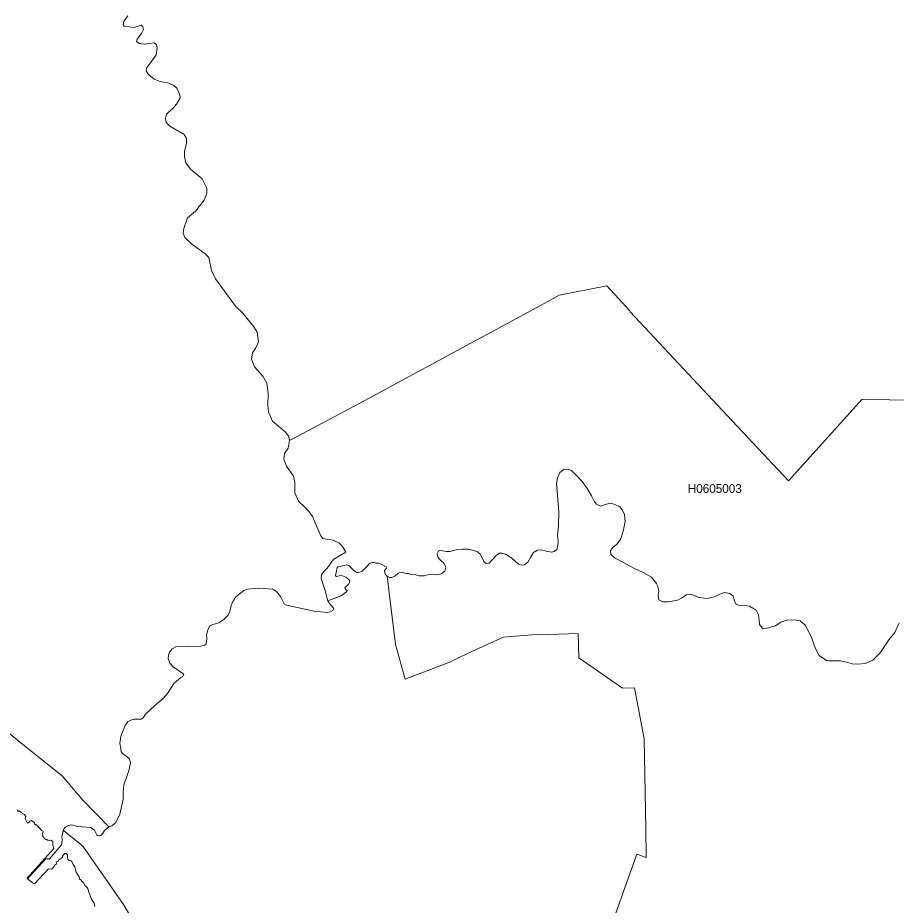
# Model space of a CAD drawing. Extents: x 369010 to 739155, y 6377141 to 6616555.
# Drawn here: x 624278 to 634310, y 6472783 to 6482922 of the extents above; entities that cross this region are included whole.
import ezdxf
from ezdxf.enums import TextEntityAlignment as Align

# ---------------------------------------------------------------- set-up
doc = ezdxf.new("R2010")
doc.units = 0
doc.header["$LTSCALE"] = 40
doc.layers.add('1', color=7, linetype='Continuous', lineweight=13)
doc.layers.add('2', color=7, linetype='Continuous')

msp = doc.modelspace()

# ---------------------------------------------------------------- linework, layer by layer
at = {"layer": '1'}
for points in [[(626957.62, 6479093.27), (626998.33, 6479152.36), (627025.14, 6479219.88), (627012.24, 6479329.11), (626973.67, 6479392.5), (626852.52, 6479543.61), (626763.15, 6479628.68), (626534.76, 6479939.66), (626488.91, 6480034.66), (626458.62, 6480182.45), (626418.08, 6480224.33), (626261.51, 6480339.02), (626187.53, 6480412.01), (626168.33, 6480462.32), (626173.63, 6480513.79), (626217.65, 6480634.94), (626306.53, 6480714.22), (626407.32, 6480838.68), (626438.43, 6480917.46), (626436.28, 6480975.38), (626384.81, 6481083.62), (626250.92, 6481190.87), (626197.29, 6481264.68), (626181.24, 6481334.53), (626180.08, 6481398.74), (626203.91, 6481485.96), (626204.91, 6481542.73), (626178.1, 6481588.91), (626014.08, 6481683.24), (625973.37, 6481726.11), (625964.93, 6481774.27), (625977.67, 6481819.29), (625995.88, 6481838.65), (626044.2, 6481882.68), (626090.21, 6481936.3), (626133.08, 6482006.97), (626127.78, 6482042.39), (626094.02, 6482116.37), (626055.95, 6482153.77), (625988.43, 6482177.44), (625902.7, 6482194.65), (625835.17, 6482221.46), (625765.49, 6482276.08), (625742.99, 6482314.64), (625746.46, 6482348.24), (625821.43, 6482444.73), (625856.85, 6482500.5), (625870.75, 6482574.48), (625862.15, 6482615.2), (625830.04, 6482636.55), (625726.1, 6482619.5), (625662.88, 6482626.95), (625633.92, 6482649.46), (625641.37, 6482678.42), (625689.69, 6482741.64), (625712.2, 6482788.81), (625707.9, 6482816.78), (625686.38, 6482835.98), (625606.11, 6482812.48), (625494.56, 6482826.38), (625482.81, 6482846.74), (625488.11, 6482883.15), (625535.28, 6482943.22)], [(625535.28, 6482943.22), (625488.11, 6482883.15), (625482.81, 6482846.74), (625494.56, 6482826.38), (625606.11, 6482812.48), (625686.38, 6482835.98), (625707.9, 6482816.78), (625712.2, 6482788.81), (625689.69, 6482741.64), (625641.37, 6482678.42), (625633.92, 6482649.46), (625662.88, 6482626.95), (625726.1, 6482619.5), (625830.04, 6482636.55), (625862.15, 6482615.2), (625870.75, 6482574.48), (625856.85, 6482500.5), (625821.43, 6482444.73), (625746.46, 6482348.24), (625742.99, 6482314.64), (625765.49, 6482276.08), (625835.17, 6482221.46), (625902.7, 6482194.65), (625988.43, 6482177.44), (626055.95, 6482153.77), (626094.02, 6482116.37), (626127.78, 6482042.39), (626133.08, 6482006.97), (626090.21, 6481936.3), (626044.2, 6481882.68), (625995.88, 6481838.65), (625977.67, 6481819.29), (625964.93, 6481774.27), (625973.37, 6481726.11)], [(625973.37, 6481726.11), (626014.08, 6481683.24), (626178.1, 6481588.91), (626204.91, 6481542.73), (626203.91, 6481485.96), (626180.08, 6481398.74), (626181.24, 6481334.53), (626197.29, 6481264.68), (626250.92, 6481190.87), (626384.81, 6481083.62), (626436.28, 6480975.38), (626438.43, 6480917.46), (626407.32, 6480838.68), (626306.53, 6480714.22), (626217.65, 6480634.94), (626173.63, 6480513.79), (626168.33, 6480462.32), (626187.53, 6480412.01), (626261.51, 6480339.02), (626418.08, 6480224.33), (626458.62, 6480182.45), (626488.91, 6480034.66), (626534.76, 6479939.66), (626763.15, 6479628.68), (626852.52, 6479543.61), (626973.67, 6479392.5), (627012.24, 6479329.11), (627025.14, 6479219.88), (626998.33, 6479152.36), (626957.62, 6479093.27), (626946.86, 6479022.6), (626979.96, 6478933.39), (627076.45, 6478827.14), (627122.46, 6478748.86), (627138.52, 6478628.87), (627134.21, 6478491.66), (627142.82, 6478415.53), (627185.68, 6478313.75), (627330.5, 6478192.6), (627369.72, 6478147.08), (627380.48, 6478097.76), (627403.49, 6478105.71), (628241.6, 6478550.09), (629312.41, 6479129.19), (629683.14, 6479328.62), (630295.83, 6479660.78), (630462.5, 6479752.47), (631003.86, 6479860.05), (631268.83, 6479573.4), (631273.47, 6479563.14), (632321.11, 6478440.03), (633078.95, 6477633.36), (633922.86, 6478566.64), (633989.88, 6478561.84), (634959.9, 6478545.95)], [(634959.9, 6478545.95), (633989.88, 6478561.84), (633922.86, 6478566.64), (633078.95, 6477633.36), (632321.11, 6478440.03), (631273.47, 6479563.14), (631268.83, 6479573.4), (631003.86, 6479860.05), (630462.5, 6479752.47), (630295.83, 6479660.78), (629683.14, 6479328.62), (629312.41, 6479129.19), (628241.6, 6478550.09), (627403.49, 6478105.71), (627380.48, 6478097.76), (627365.42, 6478005.41), (627323.71, 6477944.34), (627316.27, 6477880.13), (627348.37, 6477800.68), (627426.66, 6477683.84), (627441.39, 6477611.68), (627443.54, 6477494.83), (627484.25, 6477398.34), (627561.38, 6477327.51), (627606.4, 6477277.2), (627642.81, 6477225.72), (627737.14, 6477003.78), (627761.8, 6476974.82), (627880.8, 6476954.46), (627947.17, 6476918.05), (627984.74, 6476882.63), (628023.3, 6476817.26), (627888.41, 6476735.5), (627864.42, 6476709.35), (627830.16, 6476655.23), (627804.5, 6476624.78), (627773.72, 6476597.31), (627745.91, 6476556.59), (627742.6, 6476515.88), (627788.78, 6476378.51), (627798.38, 6476328.2), (627819.73, 6476262.82), (627971, 6476316.78), (628034.55, 6476368.91), (628041.51, 6476378.34), (628020.49, 6476388.6), (628012.21, 6476407.64), (628036.37, 6476433.13), (628058.55, 6476455.3), (628071.3, 6476484.6), (628059.88, 6476504.95), (628024.95, 6476530.94), (627986.23, 6476545.5), (627965.21, 6476551.96), (627918.2, 6476538.55), (627904.8, 6476548.15), (627923.83, 6476640.34), (627936.58, 6476649.27), (627990.03, 6476660.03), (628037.7, 6476673.44), (628058.55, 6476663.84), (628115.82, 6476608.56), (628129.39, 6476596.31), (628154.88, 6476580.59), (628172.42, 6476583.07), (628209.33, 6476598.3), (628242.92, 6476629.58), (628273.05, 6476659.7), (628288.77, 6476681.05), (628302.5, 6476691.97), (628321.04, 6476697.44), (628349.01, 6476698.1), (628370.36, 6476691.81), (628400.81, 6476691.15), (628436.4, 6476677.74), (628485.39, 6476649.77), (628489.19, 6476635.21), (628465.69, 6476605.91), (628475.29, 6476566.52), (628496.81, 6476543.68), (628522.63, 6476528.95), (628550.1, 6476528.95), (628587.5, 6476547.65), (628622.59, 6476575.13), (628663.3, 6476588.37), (628697.4, 6476577.28), (628718.25, 6476574.13)], [(625553.65, 6474451.38), (625525.68, 6474480.34), (625477.52, 6474513.61), (625459.31, 6474534.96), (625453.85, 6474578.98), (625444.25, 6474630.46), (625453.85, 6474710.73), (625482.81, 6474781.56), (625503.17, 6474838.33), (625534.28, 6474880.2), (625567.55, 6474897.25), (625606.11, 6474909.16), (625688.7, 6474910.16), (625709.06, 6474925.22), (625736.86, 6474967.09), (625841.96, 6475066.72), (625937.29, 6475146), (625988.76, 6475201.78), (626065.39, 6475320.94), (626139.37, 6475383.17), (626158.57, 6475393.93), (626172.63, 6475418.59), (626161.88, 6475429.34), (626052.48, 6475505.31), (626015.07, 6475550.33), (625996.87, 6475598.65), (625997.86, 6475639.37), (626011.76, 6475672.63), (626042.88, 6475711.2), (626082.6, 6475734.86), (626365.45, 6475744.46), (626406.33, 6475749.76), (626429.83, 6475766.97), (626438.43, 6475831.35), (626432.97, 6475867.76), (626443.73, 6475919.24), (626467.73, 6475971.04), (626507.28, 6475991.4), (626572.66, 6476010.76), (626630.58, 6476047.17), (626681.06, 6476095.5), (626698.11, 6476138.36), (626715.32, 6476209.03), (626733.53, 6476253.06), (626767.79, 6476306.68), (626857.82, 6476377.35), (626899.69, 6476392.41), (627032.59, 6476405.32), (627080.75, 6476403.17), (627188.99, 6476393.4), (627237.32, 6476362.45), (627276.88, 6476309.82), (627320.24, 6476227.4), (627344.9, 6476212.34), (627487.56, 6476180.24), (627664.32, 6476143.82), (627805.83, 6476127.77), (627850.84, 6476136.38), (627877.66, 6476150.28), (627887.26, 6476171.63), (627843.4, 6476226.41), (627819.73, 6476262.82), (627798.38, 6476328.2), (627788.78, 6476378.51), (627742.6, 6476515.88), (627745.91, 6476556.59), (627773.72, 6476597.31), (627804.5, 6476624.78), (627830.16, 6476655.23), (627864.42, 6476709.35), (627888.41, 6476735.5), (628023.3, 6476817.26), (627984.74, 6476882.63), (627947.17, 6476918.05), (627880.8, 6476954.46), (627761.8, 6476974.82), (627737.14, 6477003.78), (627642.81, 6477225.72), (627606.4, 6477277.2), (627561.38, 6477327.51), (627484.25, 6477398.34), (627443.54, 6477494.83), (627441.39, 6477611.68), (627426.66, 6477683.84), (627348.37, 6477800.68), (627316.27, 6477880.13), (627323.71, 6477944.34), (627365.42, 6478005.41), (627380.48, 6478097.76), (627369.72, 6478147.08), (627330.5, 6478192.6), (627185.68, 6478313.75), (627142.82, 6478415.53), (627134.21, 6478491.66), (627138.52, 6478628.87), (627122.46, 6478748.86), (627076.45, 6478827.14), (626979.96, 6478933.39), (626946.86, 6479022.6), (626957.62, 6479093.27)], [(631812.35, 6476268.61), (631709.07, 6476247.76), (631643.04, 6476248.75), (631600.17, 6476271.92), (631590.24, 6476324.72), (631600.17, 6476374.21), (631585.44, 6476437.43), (631571.04, 6476459.44), (631513.94, 6476531.93), (631425.9, 6476579.27), (631315.01, 6476633.05), (631189.56, 6476702.4), (631094.06, 6476754.04), (631051.03, 6476794.75), (631048.88, 6476831), (631067.58, 6476861.78), (631119.22, 6476906.96), (631161.09, 6476963.07), (631192.87, 6477055.42), (631216.04, 6477162), (631208.26, 6477245.58), (631183.1, 6477298.38), (631152.32, 6477335.78), (631088.1, 6477364.91), (631039.61, 6477376.99), (630978.21, 6477359.45), (630933.03, 6477344.06), (630886.85, 6477364.91), (630860.53, 6477399.01), (630829.75, 6477460.57), (630782.42, 6477544.15), (630724.16, 6477623.26), (630655.97, 6477698.07), (630601.02, 6477750.87), (630554.85, 6477765.27), (630514.3, 6477761.96), (630466.97, 6477727.86), (630442.8, 6477665.14), (630430.72, 6477600.26), (630441.64, 6477467.19), (630456.04, 6477273.72), (630454.88, 6477118.64), (630441.64, 6477015.2), (630447.6, 6476936.92), (630444.29, 6476889.59), (630434.36, 6476845.73), (630404.74, 6476824.71), (630372.96, 6476817.09), (630313.54, 6476827.02), (630262.9, 6476844.57), (630214.57, 6476840.1), (630168.4, 6476812.63), (630136.45, 6476762.15), (630101.37, 6476703.89), (630063.96, 6476671.95), (630036.49, 6476667.48), (629998.09, 6476680.72), (629923.29, 6476745.6), (629853.94, 6476790.61), (629811.07, 6476803.85), (629773.84, 6476803.85), (629738.58, 6476776.38), (629700.19, 6476732.36), (629660.47, 6476692.8), (629628.69, 6476686.18), (629602.21, 6476711.5), (629561.66, 6476788.46), (629528.56, 6476822.56), (629470.14, 6476840.1), (629417.34, 6476851.19), (629356.93, 6476852.35), (629284.44, 6476842.42), (629210.79, 6476823.71), (629171.24, 6476825.87), (629130.52, 6476832.49), (629096.43, 6476836.95), (629081.04, 6476829.18), (629066.8, 6476797.23), (629075.57, 6476760.99), (629105.2, 6476725.74), (629148.06, 6476687.34), (629166.77, 6476644.47), (629154.68, 6476599.29), (629119.43, 6476572.98), (629075.57, 6476558.74), (629020.63, 6476566.36), (628971.14, 6476563.05), (628918.35, 6476546.5), (628862.24, 6476545.5), (628821.53, 6476557.58), (628767.74, 6476563.05), (628740.26, 6476574.13), (628718.25, 6476574.13), (628697.4, 6476577.28), (628663.3, 6476588.37), (628622.59, 6476575.13), (628587.5, 6476547.65), (628550.1, 6476528.95), (628522.63, 6476528.95), (628496.81, 6476543.68)], [(628718.25, 6476574.13), (628740.26, 6476574.13), (628767.74, 6476563.05), (628821.53, 6476557.58), (628862.24, 6476545.5), (628918.35, 6476546.5), (628971.14, 6476563.05), (629020.63, 6476566.36), (629075.57, 6476558.74), (629119.43, 6476572.98), (629154.68, 6476599.29), (629166.77, 6476644.47), (629148.06, 6476687.34), (629105.2, 6476725.74), (629075.57, 6476760.99), (629066.8, 6476797.23), (629081.04, 6476829.18), (629096.43, 6476836.95), (629130.52, 6476832.49), (629171.24, 6476825.87), (629210.79, 6476823.71), (629284.44, 6476842.42), (629356.93, 6476852.35), (629417.34, 6476851.19), (629470.14, 6476840.1), (629528.56, 6476822.56), (629561.66, 6476788.46), (629602.21, 6476711.5), (629628.69, 6476686.18), (629660.47, 6476692.8), (629700.19, 6476732.36), (629738.58, 6476776.38), (629773.84, 6476803.85), (629811.07, 6476803.85), (629853.94, 6476790.61), (629923.29, 6476745.6), (629998.09, 6476680.72), (630036.49, 6476667.48), (630063.96, 6476671.95), (630101.37, 6476703.89), (630136.45, 6476762.15), (630168.4, 6476812.63), (630214.57, 6476840.1), (630262.9, 6476844.57), (630313.54, 6476827.02), (630372.96, 6476817.09), (630404.74, 6476824.71), (630434.36, 6476845.73), (630444.29, 6476889.59), (630447.6, 6476936.92), (630441.64, 6477015.2), (630454.88, 6477118.64), (630456.04, 6477273.72), (630441.64, 6477467.19), (630430.72, 6477600.26), (630442.8, 6477665.14), (630466.97, 6477727.86), (630514.3, 6477761.96), (630554.85, 6477765.27), (630601.02, 6477750.87), (630655.97, 6477698.07), (630724.16, 6477623.26), (630782.42, 6477544.15), (630829.75, 6477460.57), (630860.53, 6477399.01), (630886.85, 6477364.91), (630933.03, 6477344.06), (630978.21, 6477359.45), (631039.61, 6477376.99), (631088.1, 6477364.91), (631152.32, 6477335.78), (631183.1, 6477298.38), (631208.26, 6477245.58), (631216.04, 6477162), (631192.87, 6477055.42), (631161.09, 6476963.07), (631119.22, 6476906.96), (631067.58, 6476861.78), (631048.88, 6476831), (631051.03, 6476794.75), (631094.06, 6476754.04), (631189.56, 6476702.4), (631315.01, 6476633.05), (631425.9, 6476579.27), (631513.94, 6476531.93), (631571.04, 6476459.44), (631585.44, 6476437.43), (631600.17, 6476374.21), (631590.24, 6476324.72), (631600.17, 6476271.92), (631643.04, 6476248.75), (631709.07, 6476247.76), (631812.35, 6476268.61), (631868.45, 6476300.39), (631910.16, 6476329.02), (631956.34, 6476337.79), (631995.89, 6476324.72), (632055.31, 6476298.24), (632143.19, 6476287.32), (632234.55, 6476304.86)], [(630703.97, 6471560.85), (631345.96, 6473368.49), (631454.03, 6473327.77), (631448.74, 6473664.41), (631430.53, 6474685.07), (631319.31, 6475265.83), (631184.76, 6475262.35), (630686.92, 6475610.07), (630676.66, 6475888.12), (630341.51, 6475875.71), (630147.71, 6475870.91), (629823.16, 6475846.74), (629756.29, 6475817.12), (629423.3, 6475663.86), (629201.03, 6475556.62), (628700.71, 6475364.13), (628592.14, 6475760.35), (628515.34, 6476386.62), (628496.81, 6476543.68), (628475.29, 6476566.52), (628465.69, 6476605.91), (628489.19, 6476635.21), (628485.39, 6476649.77), (628436.4, 6476677.74), (628400.81, 6476691.15), (628370.36, 6476691.81), (628349.01, 6476698.1), (628321.04, 6476697.44), (628302.5, 6476691.97), (628288.77, 6476681.05), (628273.05, 6476659.7), (628242.92, 6476629.58), (628209.33, 6476598.3), (628172.42, 6476583.07), (628154.88, 6476580.59), (628129.39, 6476596.31), (628115.82, 6476608.56), (628058.55, 6476663.84), (628037.7, 6476673.44), (627990.03, 6476660.03), (627936.58, 6476649.27), (627923.83, 6476640.34), (627904.8, 6476548.15), (627918.2, 6476538.55), (627965.21, 6476551.96), (627986.23, 6476545.5), (628024.95, 6476530.94), (628059.88, 6476504.95), (628071.3, 6476484.6), (628058.55, 6476455.3), (628036.37, 6476433.13), (628012.21, 6476407.64), (628020.49, 6476388.6), (628041.51, 6476378.34), (628034.55, 6476368.91), (627971, 6476316.78), (627819.73, 6476262.82), (627843.4, 6476226.41), (627887.26, 6476171.63), (627877.66, 6476150.28), (627850.84, 6476136.38), (627805.83, 6476127.77), (627664.32, 6476143.82), (627487.56, 6476180.24), (627344.9, 6476212.34), (627320.24, 6476227.4), (627276.88, 6476309.82), (627237.32, 6476362.45), (627188.99, 6476393.4), (627080.75, 6476403.17), (627032.59, 6476405.32), (626899.69, 6476392.41), (626857.82, 6476377.35), (626767.79, 6476306.68), (626733.53, 6476253.06), (626715.32, 6476209.03), (626698.11, 6476138.36), (626681.06, 6476095.5), (626630.58, 6476047.17), (626572.66, 6476010.76)], [(628496.81, 6476543.68), (628515.34, 6476386.62), (628592.14, 6475760.35), (628700.71, 6475364.13), (629201.03, 6475556.62), (629423.3, 6475663.86), (629756.29, 6475817.12), (629823.16, 6475846.74), (630147.71, 6475870.91), (630341.51, 6475875.71), (630676.66, 6475888.12), (630686.92, 6475610.07), (631184.76, 6475262.35), (631319.31, 6475265.83), (631430.53, 6474685.07), (631448.74, 6473664.41), (631454.03, 6473327.77), (631345.96, 6473368.49), (630703.97, 6471560.85)], [(634345.22, 6476010.76), (634295.74, 6475900.7), (634225.4, 6475817.12), (634126.42, 6475665.35), (634045, 6475582.93), (633957.11, 6475545.53), (633867.91, 6475535.6), (633806.34, 6475542.22), (633758.68, 6475557.44), (633672.12, 6475575.98), (633548.98, 6475577.3), (633515.05, 6475579.62), (633428.33, 6475637.88), (633380.99, 6475730.23), (633344.75, 6475833.67), (633308.5, 6475912.78), (633271.1, 6475982.13), (633213.84, 6476033.76), (633145.81, 6476043.69), (633060.08, 6476039.23), (632992.89, 6476018.37), (632931.32, 6475976.67), (632834.67, 6475946.87), (632786.34, 6475945.88), (632748.94, 6475992.06), (632743.47, 6476040.38), (632736.85, 6476100.96), (632711.53, 6476155.91), (632633.58, 6476200.92), (632553.31, 6476212.51), (632518.06, 6476207.05), (632482.97, 6476224.59), (632464.27, 6476257.53), (632449.87, 6476312.64), (632410.31, 6476344.42), (632348.75, 6476357.66), (632294.96, 6476337.79), (632234.55, 6476304.86), (632143.19, 6476287.32), (632055.31, 6476298.24), (631995.89, 6476324.72), (631956.34, 6476337.79), (631910.16, 6476329.02), (631868.45, 6476300.39), (631812.35, 6476268.61)], [(632234.55, 6476304.86), (632294.96, 6476337.79), (632348.75, 6476357.66), (632410.31, 6476344.42), (632449.87, 6476312.64), (632464.27, 6476257.53), (632482.97, 6476224.59), (632518.06, 6476207.05), (632553.31, 6476212.51), (632633.58, 6476200.92), (632711.53, 6476155.91), (632736.85, 6476100.96), (632743.47, 6476040.38), (632748.94, 6475992.06), (632786.34, 6475945.88), (632834.67, 6475946.87), (632931.32, 6475976.67), (632992.89, 6476018.37), (633060.08, 6476039.23), (633145.81, 6476043.69), (633213.84, 6476033.76), (633271.1, 6475982.13), (633308.5, 6475912.78), (633344.75, 6475833.67), (633380.99, 6475730.23), (633428.33, 6475637.88), (633515.05, 6475579.62), (633548.98, 6475577.3)], [(626572.66, 6476010.76), (626507.28, 6475991.4), (626467.73, 6475971.04), (626443.73, 6475919.24), (626432.97, 6475867.76), (626438.43, 6475831.35), (626429.83, 6475766.97), (626406.33, 6475749.76), (626365.45, 6475744.46), (626082.6, 6475734.86), (626042.88, 6475711.2), (626011.76, 6475672.63), (625997.86, 6475639.37), (625996.87, 6475598.65), (626015.07, 6475550.33), (626052.48, 6475505.31), (626161.88, 6475429.34), (626172.63, 6475418.59), (626158.57, 6475393.93), (626139.37, 6475383.17), (626065.39, 6475320.94), (625988.76, 6475201.78), (625937.29, 6475146), (625841.96, 6475066.72), (625736.86, 6474967.09), (625709.06, 6474925.22), (625688.7, 6474910.16), (625606.11, 6474909.16), (625567.55, 6474897.25), (625534.28, 6474880.2), (625503.17, 6474838.33), (625482.81, 6474781.56), (625453.85, 6474710.73), (625444.25, 6474630.46), (625453.85, 6474578.98), (625459.31, 6474534.96), (625477.52, 6474513.61), (625525.68, 6474480.34), (625553.65, 6474451.38), (625563.25, 6474414.97), (625548.19, 6474334.53), (625517.4, 6474230.43), (625487.45, 6474164.07), (625483.14, 6474070.72), (625481.99, 6473993.6), (625443.42, 6473824.12), (625399.4, 6473726.64), (625352.4, 6473691.22), (625316.98, 6473679.47), (625266.5, 6473638.76), (625245.15, 6473599.03), (625227.94, 6473579.67), (625212.88, 6473575.04), (625197.98, 6473575.53), (625186.73, 6473581.33), (625179.78, 6473589.44), (625157.27, 6473632.3), (625148.66, 6473645.21), (625108.94, 6473671.86), (624961.14, 6473681.62), (624890.31, 6473700.82), (624856.88, 6473693.04), (624821.79, 6473675.17), (624800.94, 6473648.35), (624797.79, 6473635.78), (624803.75, 6473633.13), (624855.72, 6473591.59), (625019.9, 6473456.54), (625483.64, 6472789.89), (625913.62, 6472060.01)], [(633548.98, 6475577.3), (633672.12, 6475575.98), (633758.68, 6475557.44), (633806.34, 6475542.22), (633867.91, 6475535.6), (633957.11, 6475545.53), (634045, 6475582.93), (634126.42, 6475665.35), (634225.4, 6475817.12), (634295.74, 6475900.7), (634345.22, 6476010.76)], [(623935.68, 6474944.25), (624334.38, 6474620.36), (624784.55, 6474261.88), (625021.55, 6473982.18), (625316.98, 6473679.47), (625352.4, 6473691.22), (625399.4, 6473726.64), (625443.42, 6473824.12), (625481.99, 6473993.6), (625483.14, 6474070.72), (625487.45, 6474164.07), (625517.4, 6474230.43), (625548.19, 6474334.53), (625563.25, 6474414.97), (625553.65, 6474451.38)], [(624270.17, 6473871.45), (624277.94, 6473855.9), (624281.59, 6473853.91), (624287.54, 6473861.19), (624293.83, 6473860.53), (624329.91, 6473830.08), (624355.9, 6473818.82), (624370.3, 6473796.81), (624362.02, 6473779.43), (624364.34, 6473766.03), (624389.33, 6473720.68), (624400.75, 6473723.33), (624418.29, 6473748.48), (624432.03, 6473750.8), (624469.43, 6473729.45), (624472.08, 6473719.36), (624470.43, 6473713.07), (624478.7, 6473701.32), (624493.1, 6473700.32), (624510.15, 6473677.32), (624540.1, 6473650.34), (624549.21, 6473635.28), (624566.42, 6473629.65), (624567.08, 6473623.03), (624558.8, 6473602.01), (624561.78, 6473597.88), (624562.78, 6473567.92), (624590.91, 6473536.47), (624608.79, 6473532.5), (624623.19, 6473524.56), (624653.64, 6473526.21), (624674.66, 6473514.13), (624677.97, 6473502.55), (624676.64, 6473469.11), (624690.71, 6473431.54), (624386.35, 6473092.1), (624390.32, 6473085.97), (624600.01, 6473314.86), (624640.4, 6473312.38), (624772.97, 6473471.43), (624781.08, 6473489.47), (624784.55, 6473537.96), (624781.57, 6473567.92), (624800.94, 6473648.35), (624821.79, 6473675.17), (624856.88, 6473693.04), (624890.31, 6473700.82), (624961.14, 6473681.62), (625108.94, 6473671.86), (625148.66, 6473645.21), (625157.27, 6473632.3), (625179.78, 6473589.44), (625186.73, 6473581.33), (625197.98, 6473575.53), (625212.88, 6473575.04), (625227.94, 6473579.67), (625245.15, 6473599.03), (625266.5, 6473638.76), (625316.98, 6473679.47), (625021.55, 6473982.18), (624784.55, 6474261.88), (624334.38, 6474620.36), (623935.68, 6474944.25)], [(625913.62, 6472060.01), (625483.64, 6472789.89), (625019.9, 6473456.54), (624855.72, 6473591.59), (624803.75, 6473633.13), (624797.79, 6473635.78), (624781.57, 6473567.92), (624784.55, 6473537.96), (624781.08, 6473489.47), (624772.97, 6473471.43), (624640.4, 6473312.38), (624600.01, 6473314.86), (624390.32, 6473085.97), (624456.03, 6473031.19), (624467.28, 6473027.22), (624627.82, 6473198.85), (624662.24, 6473195.54), (624675.65, 6473204.64), (624699.65, 6473240.22), (624716.36, 6473251.64), (624720.01, 6473264.22), (624716.03, 6473280.27), (624731.59, 6473282.92), (624741.02, 6473290.7), (624747.64, 6473302.29), (624781.08, 6473324.63), (624787.03, 6473331.41), (624792.99, 6473352.43), (624811.03, 6473370.8), (624816.99, 6473374.45), (624832.05, 6473374.11), (624842.81, 6473363.69), (624846.45, 6473357.4), (624843.8, 6473322.97), (624847.77, 6473310.73), (624858.37, 6473299.31), (624886.83, 6473290.7), (624900.4, 6473274.32), (624909.84, 6473249.32), (624928.54, 6473220.2), (624935.49, 6473186.93), (624945.92, 6473160.28), (624979.52, 6473106.83), (624982.49, 6473093.42), (624980.18, 6473081.17), (624994.91, 6473075.38), (625011.29, 6473053.04), (625028.5, 6473038.14), (625049.19, 6473004.71), (625069.55, 6472987.66), (625078.32, 6472976.08), (625087.59, 6472932.72), (625105.3, 6472895.97), (625119.04, 6472851.95), (625150.65, 6472806.6), (625158.09, 6472769.86)]]:
    msp.add_lwpolyline(points, dxfattribs=at)

# ---------------------------------------------------------------- texts
at = {"layer": '2'}
msp.add_text('H0605003', height=100, dxfattribs=at).set_placement((632238.11, 6477493.94), align=Align.CENTER)

doc.saveas('drawing.dxf')
